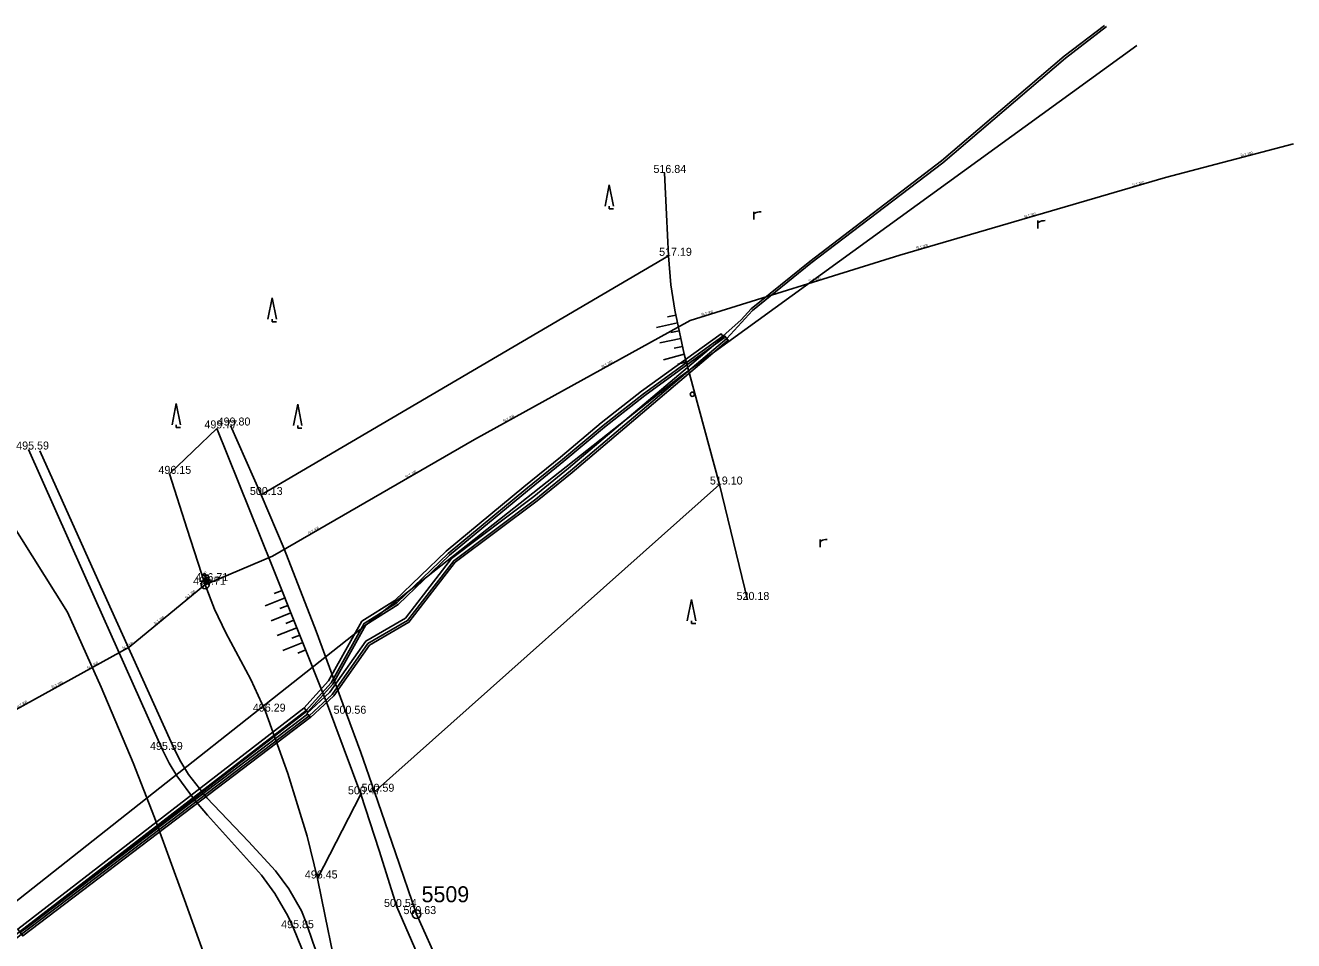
# Model space of a CAD drawing. Extents: x -668867 to -667827, y -1131943 to -1131019.
# Drawn here: x -668208.6 to -668089.8, y -1131441.2 to -1131355.4 of the extents above; entities that cross this region are included whole.
import ezdxf

# ---------------------------------------------------------------- set-up
doc = ezdxf.new("R2010")
doc.units = 0
for name, color, linetype in [('G_Bod_tecka', 7, 'Continuous'), ('G_Bod_vyska', 7, 'Continuous'), ('G_Bodove_pole', 7, 'Continuous'), ('G_Breh_Teren', 7, 'Continuous'), ('G_Cesty_Schody', 7, 'Continuous'), ('G_Site-Sloupy', 7, 'Continuous'), ('G_Site-vodovod', 7, 'Continuous'), ('G_Vyskove_srafy', 7, 'Continuous'), ('G_Z_CHRANICKA-TEPLOVOD_kotovane', 7, 'Continuous'), ('G_Z_ELsilove_podz_kotovane', 7, 'Continuous'), ('G_Z_SPOJE_podz_priblizne', 7, 'Continuous'), ('G_Z_VODA_podz_kotovane', 7, 'Continuous'), ('G_Zelen-okraj', 7, 'Continuous'), ('G_Zelen-Znacky', 7, 'Continuous'), ('Vrstva 25', 7, 'Continuous'), ('Vrstva 26', 7, 'Continuous'), ('Vrstva 4', 7, 'Continuous'), ('Vrstva 6', 7, 'Continuous'), ('Vrstva 7', 7, 'Continuous')]:
    doc.layers.add(name, color=color, linetype=linetype)

msp = doc.modelspace()

# ---------------------------------------------------------------- linework, layer by layer
at = {"layer": 'G_Bod_tecka'}
for p, q in [((-668148.74, -1131369.28), (-668148.74, -1131369.28)), ((-668148.38, -1131377.05), (-668148.38, -1131377.05)), ((-668190.7, -1131393.23), (-668190.7, -1131393.23)), ((-668189.43, -1131392.96), (-668189.43, -1131392.96)), ((-668208.34, -1131395.21), (-668208.34, -1131395.21)), ((-668195.14, -1131397.49), (-668195.14, -1131397.49)), ((-668143.6, -1131398.49), (-668143.6, -1131398.49)), ((-668186.53, -1131399.47), (-668186.53, -1131399.47)), ((-668191.8, -1131407.89), (-668191.8, -1131407.89)), ((-668191.58, -1131407.55), (-668191.58, -1131407.55)), ((-668140.96, -1131409.31), (-668140.96, -1131409.31)), ((-668186.15, -1131419.78), (-668186.15, -1131419.78)), ((-668178.54, -1131419.98), (-668178.54, -1131419.98)), ((-668195.79, -1131423.37), (-668195.79, -1131423.37)), ((-668177.2, -1131427.53), (-668177.2, -1131427.53)), ((-668175.92, -1131427.29), (-668175.92, -1131427.29)), ((-668181.28, -1131435.42), (-668181.28, -1131435.42)), ((-668173.83, -1131438.09), (-668173.83, -1131438.09)), ((-668171.99, -1131438.76), (-668171.99, -1131438.76)), ((-668183.5, -1131440.08), (-668183.5, -1131440.08))]:
    msp.add_line(p, q, dxfattribs=at)
at = {"layer": 'G_Bodove_pole'}
for radius in [0.412, 0.05]:
    msp.add_circle((-668171.99, -1131438.76), radius, dxfattribs=at)
at = {"layer": 'G_Breh_Teren'}
for points in [[(-668148.74, -1131369.28), (-668148.56, -1131373.17), (-668148.38, -1131377.05), (-668148.14, -1131379.78), (-668147.79, -1131382.15), (-668146.91, -1131386.26), (-668143.6, -1131398.49), (-668142.28, -1131403.9), (-668140.96, -1131409.31)], [(-668182.05, -1131443.74), (-668182.77, -1131441.92), (-668183.5, -1131440.08), (-668184.03, -1131438.91), (-668185.26, -1131436.83), (-668186.52, -1131435.12), (-668191.57, -1131429.48), (-668192.79, -1131428.05), (-668194.45, -1131425.8), (-668195.17, -1131424.61), (-668195.79, -1131423.37), (-668202.06, -1131409.29), (-668208.34, -1131395.21)], [(-668181.09, -1131443.11), (-668181.69, -1131441.38), (-668182.29, -1131439.65), (-668182.77, -1131438.46), (-668183.94, -1131436.4), (-668185.2, -1131434.72), (-668187.72, -1131431.95), (-668191.64, -1131427.86), (-668193.35, -1131425.66), (-668194.08, -1131424.5), (-668194.71, -1131423.27), (-668201, -1131409.3), (-668207.3, -1131395.33)], [(-668213.5, -1131396.47), (-668204.68, -1131410.46), (-668201.53, -1131417.5), (-668198.53, -1131424.59), (-668196.54, -1131429.69), (-668193.74, -1131437.42), (-668190.96, -1131445.16)], [(-668179.82, -1131442.46), (-668180.55, -1131438.94), (-668181.28, -1131435.42), (-668182.23, -1131431.44), (-668184.05, -1131425.57), (-668186.15, -1131419.78), (-668187.5, -1131416.78), (-668189.84, -1131412.4), (-668190.92, -1131410.19), (-668191.8, -1131407.89), (-668193.47, -1131402.69), (-668195.14, -1131397.49)]]:
    msp.add_lwpolyline(points, dxfattribs=at)
at = {"layer": 'G_Cesty_Schody'}
for points in [[(-668173.83, -1131438.09), (-668175.47, -1131432.79), (-668177.2, -1131427.53), (-668180.41, -1131418.9), (-668185.53, -1131406.06), (-668190.7, -1131393.23)], [(-668189.43, -1131392.96), (-668187.98, -1131396.22), (-668186.53, -1131399.47), (-668184.38, -1131404.53), (-668181.39, -1131412.23), (-668178.54, -1131419.98), (-668177.21, -1131423.62), (-668175.92, -1131427.29), (-668173.95, -1131433.02), (-668171.99, -1131438.76)], [(-668173.83, -1131438.09), (-668169.39, -1131448.26), (-668164.96, -1131458.43), (-668158.16, -1131473.89), (-668151.33, -1131489.33), (-668147.42, -1131498.42), (-668143.64, -1131507.56), (-668141.8, -1131512.29), (-668140.55, -1131515.88), (-668138.9, -1131521.35), (-668137.61, -1131526.73)], [(-668171.99, -1131438.76), (-668167.55, -1131448.65), (-668163.11, -1131458.54), (-668156.45, -1131473.7), (-668149.87, -1131488.89), (-668145.69, -1131498.18), (-668141.5, -1131507.48), (-668139.6, -1131512.17), (-668138.35, -1131515.76), (-668136.78, -1131521.23), (-668136.14, -1131524), (-668135.59, -1131526.79), (-668133.74, -1131538.12), (-668131.89, -1131549.44), (-668129.31, -1131564), (-668126.73, -1131578.55), (-668125.43, -1131586.08), (-668124.21, -1131593.62), (-668123.88, -1131596.34), (-668123.66, -1131601.13), (-668123.7, -1131608.35), (-668123.66, -1131611.95), (-668123.42, -1131615.54)]]:
    msp.add_lwpolyline(points, dxfattribs=at)
at = {"layer": 'G_Site-Sloupy'}
msp.add_circle((-668146.14, -1131390.03), 0.2, dxfattribs=at)
at = {"layer": 'G_Site-vodovod'}
for p, q in [((-668191.83, -1131407.55), (-668192.33, -1131407.55)), ((-668192.07, -1131408.16), (-668191.54, -1131407.62)), ((-668192.05, -1131406.99), (-668191.55, -1131406.99)), ((-668191.8, -1131407.52), (-668191.8, -1131406.99)), ((-668191.33, -1131407.55), (-668190.83, -1131407.55))]:
    msp.add_line(p, q, dxfattribs=at)
for centre, radius in [((-668191.8, -1131407.89), 0.375), ((-668191.58, -1131407.55), 0.25)]:
    msp.add_circle(centre, radius, dxfattribs=at)
at = {"layer": 'G_Vyskove_srafy'}
for points in [[(-668147.69, -1131382.61), (-668148.48, -1131382.77)], [(-668147.54, -1131383.34), (-668149.49, -1131383.76)], [(-668147.38, -1131384.07), (-668148.16, -1131384.24)], [(-668147.22, -1131384.81), (-668149.18, -1131385.22)], [(-668147.07, -1131385.54), (-668147.85, -1131385.71)], [(-668146.91, -1131386.27), (-668148.84, -1131386.8)], [(-668146.71, -1131387), (-668147.49, -1131387.21)], [(-668184.31, -1131409.12), (-668186.17, -1131409.86)], [(-668184.59, -1131408.42), (-668185.33, -1131408.72)], [(-668183.76, -1131410.51), (-668185.62, -1131411.26)], [(-668184.04, -1131409.82), (-668184.78, -1131410.11)], [(-668183.48, -1131411.21), (-668184.22, -1131411.51)], [(-668183.2, -1131411.91), (-668185.06, -1131412.65)], [(-668182.92, -1131412.6), (-668183.67, -1131412.9)], [(-668182.65, -1131413.3), (-668184.5, -1131414.04)], [(-668182.37, -1131414), (-668183.11, -1131414.29)]]:
    msp.add_lwpolyline(points, dxfattribs=at)
at = {"layer": 'G_Z_CHRANICKA-TEPLOVOD_kotovane'}
for points in [[(-668182.53, -1131419.45), (-668180.23, -1131416.9), (-668177.11, -1131411.3), (-668174.02, -1131409.35), (-668169.21, -1131404.75), (-668161.92, -1131398.71), (-668158.49, -1131395.92), (-668154.68, -1131392.72), (-668150.89, -1131389.74), (-668143.45, -1131384.35), (-668143.21, -1131384.68), (-668143.15, -1131384.75), (-668144.15, -1131385.47), (-668150.59, -1131390.14), (-668154.36, -1131393.1), (-668158.17, -1131396.3), (-668161.6, -1131399.09), (-668168.88, -1131405.12), (-668173.71, -1131409.75), (-668176.74, -1131411.65), (-668179.82, -1131417.2), (-668182.17, -1131419.8), (-668182.32, -1131419.67), (-668182.54, -1131419.47)], [(-668143.21, -1131384.68), (-668143.09, -1131384.58), (-668142.77, -1131384.96), (-668157.41, -1131397.35), (-668160.68, -1131400.02), (-668168.35, -1131405.77), (-668172.69, -1131411.4), (-668176.4, -1131413.55), (-668179.74, -1131418.3), (-668181.92, -1131420.33), (-668182.06, -1131420.18), (-668182.2, -1131420.03), (-668182.26, -1131419.96), (-668180.12, -1131417.97), (-668176.75, -1131413.17), (-668173.02, -1131411.02), (-668168.7, -1131405.42), (-668160.98, -1131399.62), (-668157.73, -1131396.97), (-668144.15, -1131385.47)], [(-668182.53, -1131419.45), (-668182.5, -1131419.43), (-668182.32, -1131419.67), (-668182.26, -1131419.75), (-668208.33, -1131439.88), (-668209.12, -1131440.49), (-668209.12, -1131440.49), (-668209.36, -1131440.17)], [(-668182.2, -1131420.03), (-668182.18, -1131420.02), (-668182.06, -1131420.18), (-668181.94, -1131420.34), (-668208.88, -1131440.8), (-668209.12, -1131440.49), (-668209.12, -1131440.48), (-668208.33, -1131439.88)]]:
    msp.add_lwpolyline(points, close=True, dxfattribs=at)
at = {"layer": 'G_Z_ELsilove_podz_kotovane'}
for points in [[(-668233.34, -1131455.14), (-668231.97, -1131454.34), (-668229.16, -1131453.19), (-668223.17, -1131449.94), (-668218.57, -1131447.27), (-668212.93, -1131443.33), (-668212.77, -1131443.31), (-668209.18, -1131440.41), (-668182.32, -1131419.67), (-668179.98, -1131417.08), (-668176.89, -1131411.51), (-668173.83, -1131409.59), (-668169.01, -1131404.97), (-668161.73, -1131398.94), (-668158.3, -1131396.15), (-668154.49, -1131392.95), (-668150.71, -1131389.98), (-668143.27, -1131384.59), (-668141.56, -1131383.06), (-668140.62, -1131382.03), (-668135.14, -1131377.59), (-668122.78, -1131368.16), (-668111.3, -1131358.35), (-668107.5, -1131355.45)], [(-668231.89, -1131454.52), (-668229.08, -1131453.37), (-668223.07, -1131450.12), (-668218.47, -1131447.43), (-668212.85, -1131443.52), (-668212.55, -1131443.48), (-668209, -1131440.64), (-668182.06, -1131420.18), (-668179.89, -1131418.17), (-668176.54, -1131413.4), (-668172.82, -1131411.25), (-668168.49, -1131405.63), (-668160.8, -1131399.86), (-668157.54, -1131397.2), (-668142.9, -1131384.81), (-668140.49, -1131382.18), (-668135.02, -1131377.75), (-668122.66, -1131368.32), (-668111.18, -1131358.51), (-668107.32, -1131355.56)]]:
    msp.add_lwpolyline(points, dxfattribs=at)
at = {"layer": 'G_Z_SPOJE_podz_priblizne'}
msp.add_lwpolyline([(-668104.49, -1131357.33), (-668147.26, -1131388.36), (-668234.9, -1131457.6)], dxfattribs=at)
at = {"layer": 'G_Z_VODA_podz_kotovane'}
for p, q in [((-668198.9, -1131413.75), (-668191.83, -1131407.89)), ((-668191.83, -1131407.89), (-668191.44, -1131407.73)), ((-668301.2, -1131469.98), (-668198.9, -1131413.75))]:
    msp.add_line(p, q, dxfattribs=at)
for points in [[(-668191.44, -1131407.73), (-668185.47, -1131405.22), (-668166.56, -1131394.27), (-668146.35, -1131383.1), (-668126.7, -1131376.98), (-668101.79, -1131369.72), (-668089.79, -1131366.54)], [(-668191.44, -1131407.73), (-668191.51, -1131407.56), (-668191.73, -1131407.21), (-668191.94, -1131406.85)]]:
    msp.add_lwpolyline(points, dxfattribs=at)
at = {"layer": 'G_Zelen-okraj'}
for points in [[(-668148.38, -1131377.05), (-668186.53, -1131399.47)], [(-668190.7, -1131393.23), (-668195.14, -1131397.49)], [(-668143.6, -1131398.49), (-668175.92, -1131427.29)], [(-668177.2, -1131427.53), (-668181.28, -1131435.42)]]:
    msp.add_lwpolyline(points, dxfattribs=at)
at = {"layer": 'G_Zelen-Znacky'}
for p, q in [((-668154.32, -1131372.41), (-668153.92, -1131370.41)), ((-668153.92, -1131370.41), (-668153.52, -1131372.41)), ((-668153.92, -1131372.41), (-668153.92, -1131372.66)), ((-668153.92, -1131372.66), (-668153.52, -1131372.66)), ((-668140.37, -1131373.65), (-668140.37, -1131372.92)), ((-668113.75, -1131374.48), (-668113.75, -1131373.75)), ((-668185.91, -1131382.98), (-668185.51, -1131380.98)), ((-668185.51, -1131380.98), (-668185.11, -1131382.98)), ((-668185.51, -1131382.98), (-668185.51, -1131383.23)), ((-668185.51, -1131383.23), (-668185.11, -1131383.23)), ((-668194.9, -1131392.88), (-668194.5, -1131390.88)), ((-668194.5, -1131390.88), (-668194.1, -1131392.88)), ((-668183.52, -1131392.97), (-668183.12, -1131390.97)), ((-668183.12, -1131390.97), (-668182.72, -1131392.97)), ((-668194.5, -1131392.88), (-668194.5, -1131393.13)), ((-668194.5, -1131393.13), (-668194.1, -1131393.13)), ((-668183.12, -1131392.97), (-668183.12, -1131393.22)), ((-668183.12, -1131393.22), (-668182.72, -1131393.22)), ((-668134.16, -1131404.37), (-668134.16, -1131403.64)), ((-668146.61, -1131411.27), (-668146.21, -1131409.27)), ((-668146.21, -1131409.27), (-668145.81, -1131411.27)), ((-668146.21, -1131411.27), (-668146.21, -1131411.52)), ((-668146.21, -1131411.52), (-668145.81, -1131411.52))]:
    msp.add_line(p, q, dxfattribs=at)
for points in [[(-668140.37, -1131373.16), (-668140.27, -1131373.06), (-668140.17, -1131373), (-668140.01, -1131372.95), (-668139.86, -1131372.93), (-668139.7, -1131372.92)], [(-668113.75, -1131373.99), (-668113.65, -1131373.89), (-668113.55, -1131373.83), (-668113.39, -1131373.78), (-668113.24, -1131373.76), (-668113.08, -1131373.75)], [(-668134.16, -1131403.88), (-668134.06, -1131403.78), (-668133.95, -1131403.72), (-668133.8, -1131403.67), (-668133.65, -1131403.65), (-668133.49, -1131403.64)]]:
    msp.add_lwpolyline(points, dxfattribs=at)
at = {"layer": 'Vrstva 25'}
for p, q in [((-668191.83, -1131407.89), (-668191.44, -1131407.73)), ((-668301.2, -1131469.98), (-668198.9, -1131413.75))]:
    msp.add_line(p, q, dxfattribs=at)
msp.add_lwpolyline([(-668191.44, -1131407.73), (-668191.51, -1131407.56), (-668191.73, -1131407.21), (-668191.94, -1131406.85)], dxfattribs=at)
at = {"layer": 'Vrstva 26'}
msp.add_line((-668198.9, -1131413.75), (-668191.83, -1131407.89), dxfattribs=at)
msp.add_lwpolyline([(-668191.44, -1131407.73), (-668185.47, -1131405.22), (-668166.56, -1131394.27), (-668146.35, -1131383.1), (-668126.7, -1131376.98), (-668101.79, -1131369.72), (-668089.79, -1131366.54)], dxfattribs=at)
at = {"layer": 'Vrstva 6'}
for p, q in [((-668191.73, -1131407.21), (-668191.73, -1131407.21)), ((-668191.51, -1131407.56), (-668191.51, -1131407.56))]:
    msp.add_line(p, q, dxfattribs=at)
at = {"layer": 'Vrstva 7'}
msp.add_line((-668191.94, -1131406.85), (-668191.94, -1131406.85), dxfattribs=at)

# ---------------------------------------------------------------- texts
at = {"layer": 'G_Bod_vyska'}
for s, p in [('516.84', (-668149.78, -1131369.28)), ('517.19', (-668149.25, -1131377.05)), ('499.77', (-668191.86, -1131393.23)), ('499.80', (-668190.62, -1131392.96)), ('495.59', (-668209.5, -1131395.21)), ('496.15', (-668196.17, -1131397.49)), ('519.10', (-668144.49, -1131398.49)), ('500.13', (-668187.6, -1131399.47)), ('496.71', (-668192.7, -1131407.55)), ('496.71', (-668192.92, -1131407.89)), ('520.18', (-668141.99, -1131409.31)), ('496.29', (-668187.32, -1131419.78)), ('500.56', (-668179.76, -1131419.98)), ('495.59', (-668196.96, -1131423.37)), ('500.47', (-668178.41, -1131427.53)), ('500.59', (-668177.13, -1131427.29)), ('496.45', (-668182.45, -1131435.42)), ('500.54', (-668175.03, -1131438.09)), ('500.63', (-668173.21, -1131438.76)), ('495.85', (-668184.67, -1131440.08))]:
    msp.add_text(s, height=0.75, dxfattribs=at).set_placement(p)
at = {"layer": 'G_Bodove_pole'}
msp.add_text('5509', height=1.5, dxfattribs=at).set_placement((-668171.51, -1131437.65))
at = {"layer": 'Vrstva 4'}
for s, rotation, p in [('ŠLT 300', 14.8852, (-668094.72, -1131367.77)), ('ŠLT 300', 16.2705, (-668104.89, -1131370.55)), ('ŠLT 300', 16.2568, (-668115.01, -1131373.5)), ('ŠLT 300', 16.2705, (-668125.12, -1131376.45)), ('ŠLT 300', 17.3181, (-668135.2, -1131379.55)), ('ŠLT 300', 17.3181, (-668145.26, -1131382.69)), ('ŠLT 300', 28.9264, (-668154.59, -1131387.57)), ('ŠLT 300', 28.9264, (-668163.81, -1131392.67)), ('ŠLT 300', 30.0562, (-668172.96, -1131397.9)), ('ŠLT 300', 30.0562, (-668182.08, -1131403.18)), ('N  80', 299.9279, (-668191.95, -1131406.71)), ('ŠLT 300', 22.7808, (-668191.57, -1131407.71)), ('ŠLT 300', 39.6256, (-668193.58, -1131409.25)), ('ŠLT 300', 39.6256, (-668196.5, -1131411.67)), ('ŠLT 300', 29.8622, (-668199.48, -1131413.97)), ('ŠLT 300', 28.758, (-668202.8, -1131415.81)), ('ŠLT 300', 28.758, (-668206.12, -1131417.63)), ('ŠLT 300', 28.7844, (-668209.44, -1131419.46))]:
    msp.add_text(s, height=0.219, rotation=rotation, dxfattribs=at).set_placement(p)

doc.saveas('drawing.dxf')
